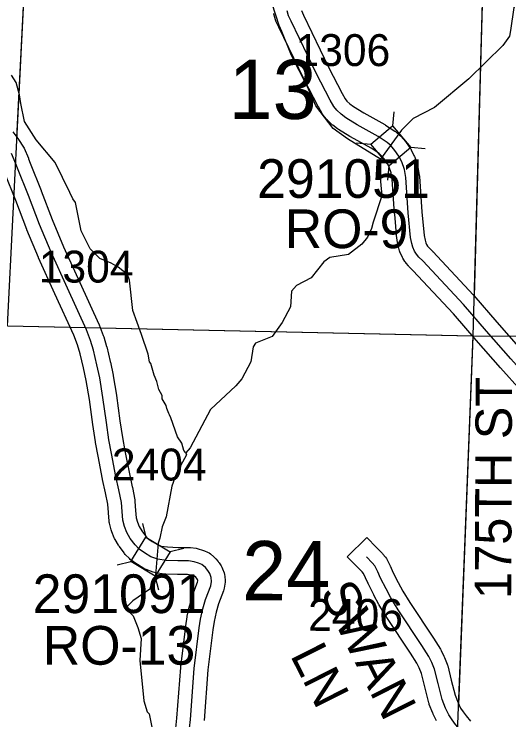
# Model space of a CAD drawing. Extents: x -132.8 to -73.3, y -60 to -26.
# Drawn here: x -122.454 to -121.367, y -36.243 to -34.693 of the extents above; entities that cross this region are included whole.
import ezdxf

# ---------------------------------------------------------------- set-up
doc = ezdxf.new("R2010")
doc.units = 0
for name, color, linetype in [('tdCoHydroRiver', 7, 'Continuous'), ('tdCoSecRdNmbr', 7, 'Continuous'), ('tdCoSecRdTxt', 7, 'Continuous'), ('tdCoSecRteBand', 7, 'Continuous'), ('tdCoSecRteCL', 7, 'Continuous'), ('tdCoSectLine', 7, 'Continuous'), ('tdCoSectLinePart', 7, 'Continuous'), ('tdCoSectNmbr', 7, 'Continuous'), ('tdCoStrucSec', 7, 'Continuous'), ('tdCoStrucSecCoName', 7, 'Continuous'), ('tdCoStrucSecFHWANum', 7, 'Continuous'), ('tdCoSurfGravel', 7, 'Continuous'), ('tdCoTwpBndry', 7, 'Continuous'), ('tdCoTwpBndryShd', 7, 'Continuous')]:
    doc.layers.add(name, color=color, linetype=linetype)

msp = doc.modelspace()

# ---------------------------------------------------------------- linework, layer by layer
at = {"layer": 'tdCoHydroRiver'}
for points in [[(-121.1235, -34.4155), (-121.2312, -34.5435), (-121.3431, -34.6572), (-121.3563, -34.6789), (-121.364, -34.7291), (-121.3659, -34.7417), (-121.3807, -34.7618), (-121.4552, -34.8355), (-121.5311, -34.8981), (-121.5775, -34.9221), (-121.6035, -34.9482), (-121.6494, -35.0116)], [(-121.6494, -35.0116), (-121.7223, -34.9671), (-121.7533, -34.9442), (-121.7914, -34.8942), (-121.8107, -34.8511), (-121.8452, -34.7839), (-121.8659, -34.7313), (-121.8719, -34.7185), (-121.8951, -34.6453)], [(-122.0771, -35.6562), (-122.0817, -35.6514), (-122.086, -35.6355), (-122.0951, -35.6211), (-122.1098, -35.5796), (-122.1127, -35.5732), (-122.1142, -35.5701), (-122.1187, -35.5589), (-122.1201, -35.5525), (-122.1291, -35.5381), (-122.1289, -35.5302), (-122.1365, -35.5174), (-122.1407, -35.4999), (-122.1467, -35.4856), (-122.1539, -35.4601), (-122.1569, -35.4569), (-122.1596, -35.4395), (-122.1742, -35.3965), (-122.1933, -35.3439), (-122.201, -35.2774), (-122.2054, -35.2647), (-122.2255, -35.2484), (-122.241, -35.2401), (-122.266, -35.2299), (-122.2875, -35.2088), (-122.3069, -35.1689), (-122.3195, -35.107), (-122.3256, -35.099), (-122.3315, -35.0846), (-122.3644, -35.019), (-122.4057, -34.969), (-122.4314, -34.9289), (-122.4398, -34.8892), (-122.4425, -34.8702), (-122.4496, -34.8432), (-122.4603, -34.8272)], [(-121.6494, -35.0116), (-121.6491, -35.0606), (-121.6468, -35.0922), (-121.6657, -35.15), (-121.6693, -35.1641), (-121.6777, -35.1828), (-121.6907, -35.1982), (-121.7197, -35.2211), (-121.7609, -35.2279), (-121.7738, -35.237), (-121.8016, -35.2725), (-121.8336, -35.289), (-121.845, -35.3013), (-121.8475, -35.336), (-121.8658, -35.3702), (-121.8871, -35.4011), (-121.9238, -35.4159), (-121.9288, -35.4237), (-121.9344, -35.4566), (-121.9544, -35.4939), (-121.9674, -35.5094), (-122.0225, -35.5615), (-122.0673, -35.6455), (-122.0771, -35.6562)], [(-122.0771, -35.6562), (-122.0757, -35.661), (-122.0973, -35.7014), (-122.1075, -35.7296), (-122.1204, -35.797), (-122.1288, -35.8189), (-122.1343, -35.844), (-122.1377, -35.8549), (-122.1446, -35.9336), (-122.151, -35.9366), (-122.1562, -35.9554), (-122.1932, -35.9812), (-122.2062, -35.9935), (-122.2064, -36.0013), (-122.1925, -36.0143), (-122.1822, -36.0399), (-122.1749, -36.0637), (-122.1778, -36.1125), (-122.1692, -36.2011), (-122.1619, -36.225), (-122.1573, -36.2298), (-122.1434, -36.2996)]]:
    msp.add_lwpolyline(points, dxfattribs=at)
at = {"layer": 'tdCoSecRteBand'}
for points in [[(-121.3414, -35.5197), (-121.3859, -35.4697), (-121.386, -35.4696), (-121.3861, -35.4695), (-121.4391, -35.4087), (-121.4894, -35.351), (-121.5782, -35.2561), (-121.5862, -35.2481), (-121.5871, -35.2472), (-121.5879, -35.2462), (-121.5933, -35.2398), (-121.5948, -35.2381), (-121.5959, -35.2363), (-121.6004, -35.2291), (-121.6014, -35.2275), (-121.6022, -35.2257), (-121.6059, -35.2176), (-121.607, -35.2152), (-121.6076, -35.2126), (-121.6098, -35.204), (-121.61, -35.2034), (-121.6101, -35.2027), (-121.6128, -35.1899), (-121.6132, -35.1882), (-121.6134, -35.1864), (-121.6183, -35.1324), (-121.6183, -35.1321), (-121.6184, -35.1318), (-121.6237, -35.0553), (-121.626, -35.0417), (-121.6304, -35.0289), (-121.6347, -35.0205), (-121.6414, -35.011), (-121.6486, -35.0026), (-121.6526, -34.9991), (-121.6703, -34.9877), (-121.7156, -34.9623), (-121.7161, -34.962), (-121.7166, -34.9617), (-121.7415, -34.9464), (-121.7426, -34.9457), (-121.7436, -34.9449), (-121.754, -34.9373), (-121.7554, -34.9362), (-121.7568, -34.9349), (-121.7662, -34.9261), (-121.7677, -34.9246), (-121.7691, -34.9228), (-121.7755, -34.9147), (-121.7768, -34.913), (-121.7779, -34.9112), (-121.786, -34.8971), (-121.7864, -34.8965), (-121.7867, -34.8958), (-121.8173, -34.8364), (-121.8175, -34.836), (-121.8177, -34.8356), (-121.8724, -34.7218), (-121.8783, -34.7098), (-121.8793, -34.7077), (-121.88, -34.7055), (-121.8832, -34.6952), (-121.8837, -34.6936), (-121.884, -34.6921)], [(-121.8233, -34.6855), (-121.8185, -34.6955), (-121.8184, -34.6956), (-121.8184, -34.6957), (-121.7638, -34.8093), (-121.7337, -34.8677), (-121.727, -34.8793), (-121.7233, -34.884), (-121.7169, -34.8901), (-121.709, -34.8959), (-121.6857, -34.9102), (-121.6401, -34.9358), (-121.6393, -34.9363), (-121.6385, -34.9368), (-121.6183, -34.9499), (-121.6165, -34.951), (-121.6149, -34.9524), (-121.6075, -34.9588), (-121.6057, -34.9603), (-121.6042, -34.9621), (-121.5949, -34.9732), (-121.5941, -34.9741), (-121.5934, -34.975), (-121.5846, -34.9874), (-121.5831, -34.9893), (-121.5821, -34.9915), (-121.5759, -35.0038), (-121.575, -35.0055), (-121.5744, -35.0074), (-121.5685, -35.0244), (-121.5677, -35.0268), (-121.5672, -35.0292), (-121.5643, -35.0468), (-121.564, -35.0482), (-121.5639, -35.0497), (-121.5585, -35.1273), (-121.5538, -35.1792), (-121.5516, -35.1897), (-121.5502, -35.1951), (-121.5484, -35.1991), (-121.5461, -35.2027), (-121.5429, -35.2065), (-121.5354, -35.214), (-121.5351, -35.2144), (-121.5347, -35.2147), (-121.4452, -35.3104), (-121.4448, -35.3108), (-121.4445, -35.3112), (-121.3939, -35.3693), (-121.341, -35.4299)], [(-122.4568, -34.9513), (-122.4439, -34.9691), (-122.4435, -34.9697), (-122.4431, -34.9703), (-122.4349, -34.9829), (-122.4335, -34.985), (-122.4325, -34.9874), (-122.4229, -35.0098), (-122.4228, -35.0102), (-122.4226, -35.0106), (-122.4187, -35.0204), (-122.3948, -35.0806), (-122.3947, -35.0808), (-122.3946, -35.081), (-122.3706, -35.1439), (-122.3456, -35.204), (-122.31, -35.2822), (-122.2681, -35.3739), (-122.2677, -35.3747), (-122.2674, -35.3755), (-122.2583, -35.3989), (-122.2578, -35.4002), (-122.2574, -35.4014), (-122.2513, -35.4226), (-122.2511, -35.4233), (-122.2509, -35.4239), (-122.2431, -35.4562), (-122.2429, -35.4567), (-122.2428, -35.4572), (-122.2369, -35.4858), (-122.2368, -35.4864), (-122.2367, -35.487), (-122.2295, -35.5296), (-122.2295, -35.5301), (-122.2294, -35.5305), (-122.2218, -35.5859), (-122.2165, -35.623), (-122.2107, -35.6518), (-122.2107, -35.6519), (-122.2107, -35.6521), (-122.2011, -35.7026), (-122.1946, -35.7314), (-122.1945, -35.7319), (-122.1944, -35.7325), (-122.1892, -35.7598), (-122.1889, -35.7615), (-122.1888, -35.7632), (-122.1873, -35.7829), (-122.1858, -35.7989), (-122.1834, -35.8089), (-122.1797, -35.8179), (-122.1739, -35.8278), (-122.1657, -35.8389), (-122.1599, -35.8449), (-122.1512, -35.851), (-122.1408, -35.8573), (-122.1309, -35.861), (-122.1173, -35.863), (-122.0938, -35.8639), (-122.071, -35.8639), (-122.0688, -35.8639), (-122.0667, -35.8642), (-122.0546, -35.8659), (-122.0524, -35.8662), (-122.0503, -35.8669), (-122.0404, -35.8698), (-122.0383, -35.8705), (-122.0364, -35.8714), (-122.0295, -35.8746), (-122.0261, -35.8761), (-122.0232, -35.8785), (-122.0153, -35.8849), (-122.0131, -35.8867), (-122.0113, -35.8889), (-122.0061, -35.8951), (-122.005, -35.8963), (-122.0041, -35.8977), (-121.9996, -35.9044), (-121.9976, -35.9075), (-121.9963, -35.9111), (-121.9931, -35.9202), (-121.9918, -35.9238), (-121.9915, -35.9277), (-121.9908, -35.9365), (-121.9904, -35.9405), (-121.9912, -35.9445), (-121.9929, -35.9538), (-121.9934, -35.9566), (-121.9944, -35.9592), (-122.0054, -35.9879), (-122.0105, -36.0064), (-122.0151, -36.0269), (-122.0178, -36.0447), (-122.0285, -36.1328), (-122.0369, -36.2441)], [(-122.1008, -36.2754), (-122.0966, -36.239), (-122.0883, -36.1277), (-122.0883, -36.127), (-122.0882, -36.1263), (-122.0773, -36.037), (-122.0773, -36.0365), (-122.0772, -36.0361), (-122.0742, -36.0168), (-122.0741, -36.0158), (-122.0739, -36.0149), (-122.0689, -35.9927), (-122.0688, -35.992), (-122.0686, -35.9913), (-122.0629, -35.9706), (-122.0625, -35.9691), (-122.062, -35.9677), (-122.0514, -35.9402), (-122.0509, -35.9375), (-122.051, -35.9365), (-122.0517, -35.9345), (-122.0531, -35.9324), (-122.0554, -35.9297), (-122.0581, -35.9274), (-122.0597, -35.9267), (-122.0654, -35.925), (-122.0731, -35.9239), (-122.0944, -35.9239), (-122.095, -35.9239), (-122.0955, -35.9239), (-122.1212, -35.9229), (-122.1228, -35.9228), (-122.1245, -35.9226), (-122.1427, -35.9199), (-122.1457, -35.9194), (-122.1486, -35.9184), (-122.1641, -35.9127), (-122.1669, -35.9117), (-122.1694, -35.9102), (-122.1832, -35.9018), (-122.1841, -35.9012), (-122.185, -35.9006), (-122.1968, -35.8922), (-122.1991, -35.8906), (-122.201, -35.8887), (-122.2101, -35.8793), (-122.2115, -35.8778), (-122.2128, -35.8762), (-122.2231, -35.8621), (-122.2241, -35.8608), (-122.2249, -35.8595), (-122.2325, -35.8464), (-122.2335, -35.8446), (-122.2343, -35.8428), (-122.2397, -35.8297), (-122.2406, -35.8275), (-122.2412, -35.8252), (-122.2446, -35.8109), (-122.2452, -35.8088), (-122.2454, -35.8067), (-122.2471, -35.7882), (-122.2471, -35.7879), (-122.2471, -35.7876), (-122.2485, -35.7693), (-122.2532, -35.7441), (-122.2598, -35.7153), (-122.2599, -35.7148), (-122.26, -35.7142), (-122.2696, -35.6634), (-122.2755, -35.6339), (-122.2756, -35.6331), (-122.2758, -35.6323), (-122.2812, -35.5943), (-122.2812, -35.5942), (-122.2812, -35.5942), (-122.2888, -35.5391), (-122.2958, -35.4974), (-122.3015, -35.4699), (-122.3091, -35.4388), (-122.3147, -35.4195), (-122.323, -35.3981), (-122.3646, -35.3071), (-122.3646, -35.3071), (-122.3646, -35.3071), (-122.4004, -35.2284), (-122.4006, -35.228), (-122.4008, -35.2275), (-122.4262, -35.1666), (-122.4263, -35.1662), (-122.4265, -35.1657), (-122.4506, -35.1026), (-122.4745, -35.0425)], [(-121.5267, -36.2446), (-121.5336, -36.2303), (-121.5341, -36.2293), (-121.5345, -36.2283), (-121.5422, -36.2088), (-121.5429, -36.207), (-121.5433, -36.2052), (-121.5522, -36.1702), (-121.5522, -36.1701), (-121.5522, -36.1701), (-121.5596, -36.1407), (-121.5644, -36.1286), (-121.5695, -36.1181), (-121.5835, -36.0961), (-121.6356, -36.0179), (-121.636, -36.0174), (-121.6363, -36.0168), (-121.6521, -35.9906), (-121.6526, -35.9899), (-121.653, -35.9892), (-121.6638, -35.9687), (-121.6639, -35.9685), (-121.664, -35.9683), (-121.6759, -35.9451), (-121.6763, -35.9443), (-121.6766, -35.9435), (-121.6822, -35.9306), (-121.687, -35.921), (-121.6897, -35.9178), (-121.7014, -35.9059), (-121.7224, -35.8845), (-121.6795, -35.8424), (-121.6585, -35.8639), (-121.646, -35.8767), (-121.645, -35.8776), (-121.6442, -35.8787), (-121.6385, -35.8856), (-121.6364, -35.8882), (-121.6349, -35.8912), (-121.6282, -35.9045), (-121.6279, -35.9052), (-121.6276, -35.9059), (-121.622, -35.9186), (-121.6107, -35.9408), (-121.6003, -35.9603), (-121.5853, -35.9852), (-121.5334, -36.0631), (-121.5332, -36.0633), (-121.5331, -36.0636), (-121.518, -36.0873), (-121.5171, -36.0887), (-121.5164, -36.0902), (-121.51, -36.1032), (-121.5095, -36.1043), (-121.509, -36.1055), (-121.5031, -36.1205), (-121.5024, -36.1223), (-121.5019, -36.1241), (-121.494, -36.1554), (-121.4856, -36.1886), (-121.4791, -36.2053), (-121.4735, -36.2168), (-121.468, -36.2253), (-121.461, -36.234), (-121.4515, -36.2457)]]:
    msp.add_lwpolyline(points, dxfattribs=at)
at = {"layer": 'tdCoSecRteCL'}
for points in [[(-121.3635, -35.4498), (-121.4165, -35.389), (-121.4671, -35.3309), (-121.5566, -35.2352), (-121.565, -35.2268), (-121.5704, -35.2204), (-121.5749, -35.2133), (-121.5786, -35.2051), (-121.5808, -35.1965), (-121.5835, -35.1837), (-121.5884, -35.1297), (-121.5939, -35.0518), (-121.5968, -35.0342), (-121.6027, -35.0172), (-121.6089, -35.0049), (-121.6178, -34.9926), (-121.6271, -34.9815), (-121.6345, -34.9751), (-121.6548, -34.962), (-121.7009, -34.9361), (-121.7258, -34.9208), (-121.7361, -34.9132), (-121.7455, -34.9043), (-121.7519, -34.8961), (-121.7601, -34.8821), (-121.7906, -34.8227), (-121.8454, -34.7087), (-121.8513, -34.6966), (-121.8545, -34.6863)], [(-122.0712, -36.2803), (-122.0668, -36.2419), (-122.0584, -36.1299), (-122.0475, -36.0406), (-122.0446, -36.0214), (-122.0397, -35.9992), (-122.034, -35.9785), (-122.0224, -35.9484), (-122.0207, -35.939), (-122.0214, -35.9301), (-122.0246, -35.921), (-122.029, -35.9144), (-122.0342, -35.9082), (-122.0421, -35.9018), (-122.049, -35.8986), (-122.0589, -35.8956), (-122.071, -35.8939), (-122.0944, -35.8939), (-122.12, -35.8929), (-122.1383, -35.8902), (-122.1538, -35.8845), (-122.1676, -35.8761), (-122.1795, -35.8678), (-122.1886, -35.8584), (-122.199, -35.8443), (-122.2066, -35.8313), (-122.212, -35.8182), (-122.2155, -35.8039), (-122.2172, -35.7854), (-122.2187, -35.7654), (-122.2239, -35.738), (-122.2305, -35.7087), (-122.2401, -35.6576), (-122.2461, -35.628), (-122.2515, -35.5901), (-122.2591, -35.5346), (-122.2663, -35.4919), (-122.2722, -35.4633), (-122.2801, -35.431), (-122.2863, -35.4098), (-122.2954, -35.3864), (-122.3373, -35.2946), (-122.3731, -35.216), (-122.3985, -35.1551), (-122.4226, -35.0917), (-122.4466, -35.0315), (-122.4505, -35.0216), (-122.4601, -34.9992)], [(-121.3627, -36.4764), (-121.3946, -36.4166), (-121.4142, -36.3794), (-121.4198, -36.369), (-121.4637, -36.2826), (-121.4748, -36.2646), (-121.4844, -36.2528), (-121.4923, -36.2429), (-121.4997, -36.2316), (-121.5066, -36.2173), (-121.5142, -36.1978), (-121.5231, -36.1628), (-121.531, -36.1315), (-121.5369, -36.1164), (-121.5433, -36.1034), (-121.5584, -36.0797), (-121.6107, -36.0013), (-121.6264, -35.9751), (-121.6373, -35.9547), (-121.6491, -35.9315), (-121.6551, -35.9179), (-121.6617, -35.9046), (-121.6674, -35.8977), (-121.68, -35.8849)]]:
    msp.add_lwpolyline(points, dxfattribs=at)
at = {"layer": 'tdCoSectLine'}
for points in [[(-122.4689, -35.3774), (-122.4189, -34.3872)], [(-121.4457, -35.3996), (-121.4178, -34.4045)], [(-122.4689, -35.3774), (-121.4457, -35.3996)], [(-121.4844, -36.3817), (-121.4457, -35.3996)], [(-121.4457, -35.3996), (-120.5451, -35.4009)]]:
    msp.add_lwpolyline(points, dxfattribs=at)
at = {"layer": 'tdCoSectLinePart'}
for points in [[(-122.448, -34.9641), (-122.4189, -34.3872)], [(-121.4432, -35.3131), (-121.4178, -34.4045)], [(-122.4689, -35.3774), (-122.3314, -35.3804)], [(-122.2654, -35.3819), (-121.4471, -35.3996)], [(-121.4776, -36.2087), (-121.4457, -35.4012)]]:
    msp.add_lwpolyline(points, dxfattribs=at)
at = {"layer": 'tdCoStrucSec'}
for points in [[(-121.6205, -34.9077), (-121.6231, -34.9382), (-121.5828, -34.986)], [(-121.7021, -34.9759), (-121.6709, -34.9786), (-121.6231, -34.9382)], [(-121.6332, -35.0575), (-121.6306, -35.0264), (-121.6709, -34.9786)], [(-121.5516, -34.9886), (-121.5828, -34.986), (-121.6306, -35.0264)], [(-122.1724, -35.8116), (-122.1651, -35.8413), (-122.1116, -35.8738)], [(-122.228, -35.9022), (-122.1976, -35.8948), (-122.1651, -35.8413)], [(-122.0812, -35.8664), (-122.1116, -35.8738), (-122.1441, -35.9273)], [(-122.1367, -35.9576), (-122.1441, -35.9273), (-122.1976, -35.8948)]]:
    msp.add_lwpolyline(points, dxfattribs=at)
at = {"layer": 'tdCoSurfGravel'}
for points in [[(-121.4165, -35.389), (-121.4671, -35.3309), (-121.5566, -35.2352), (-121.565, -35.2268), (-121.5704, -35.2204), (-121.5749, -35.2133), (-121.5786, -35.2051), (-121.5808, -35.1965), (-121.5835, -35.1837), (-121.5884, -35.1297), (-121.5939, -35.0518), (-121.5968, -35.0342), (-121.6027, -35.0172), (-121.6089, -35.0049), (-121.6178, -34.9926), (-121.6271, -34.9815), (-121.6345, -34.9751), (-121.6548, -34.962), (-121.7009, -34.9361), (-121.7258, -34.9208), (-121.7361, -34.9132), (-121.7455, -34.9043), (-121.7519, -34.8961), (-121.7601, -34.8821), (-121.7906, -34.8227), (-121.8454, -34.7087), (-121.8513, -34.6966), (-121.8545, -34.6863)], [(-122.4466, -35.0315), (-122.4505, -35.0216), (-122.4601, -34.9992)], [(-122.0712, -36.2803), (-122.0668, -36.2419), (-122.0584, -36.1299), (-122.0475, -36.0406), (-122.0446, -36.0214), (-122.0397, -35.9992), (-122.034, -35.9785), (-122.0224, -35.9484), (-122.0207, -35.939), (-122.0214, -35.9301), (-122.0246, -35.921), (-122.029, -35.9144), (-122.0342, -35.9082), (-122.0421, -35.9018), (-122.049, -35.8986), (-122.0589, -35.8956), (-122.071, -35.8939), (-122.0944, -35.8939), (-122.12, -35.8929), (-122.1383, -35.8902), (-122.1538, -35.8845), (-122.1676, -35.8761), (-122.1795, -35.8678), (-122.1886, -35.8584), (-122.199, -35.8443), (-122.2066, -35.8313), (-122.212, -35.8182), (-122.2155, -35.8039), (-122.2172, -35.7854), (-122.2187, -35.7654), (-122.2239, -35.738), (-122.2305, -35.7087), (-122.2401, -35.6576), (-122.2461, -35.628), (-122.2515, -35.5901), (-122.2591, -35.5346), (-122.2663, -35.4919), (-122.2722, -35.4633), (-122.2801, -35.431), (-122.2863, -35.4098), (-122.2954, -35.3864), (-122.3373, -35.2946), (-122.3731, -35.216), (-122.3985, -35.1551), (-122.4226, -35.0917), (-122.4466, -35.0315)], [(-121.1762, -36.0203), (-121.2128, -36.0214), (-121.2378, -36.0209), (-121.2577, -36.0199), (-121.2664, -36.0187), (-121.275, -36.016), (-121.2819, -36.0118), (-121.2891, -36.0044), (-121.2945, -35.9948), (-121.2969, -35.9861), (-121.2984, -35.9736), (-121.2984, -35.9018), (-121.2972, -35.794), (-121.2962, -35.6771), (-121.294, -35.5635), (-121.2945, -35.5487), (-121.296, -35.5371), (-121.2994, -35.5267), (-121.3041, -35.5176), (-121.3186, -35.5001), (-121.3635, -35.4498), (-121.4165, -35.389)], [(-121.4142, -36.3794), (-121.4198, -36.369), (-121.4637, -36.2826), (-121.4748, -36.2646), (-121.4844, -36.2528), (-121.4923, -36.2429), (-121.4997, -36.2316), (-121.5066, -36.2173), (-121.5142, -36.1978), (-121.5231, -36.1628), (-121.531, -36.1315), (-121.5369, -36.1164), (-121.5433, -36.1034), (-121.5584, -36.0797), (-121.6107, -36.0013), (-121.6264, -35.9751), (-121.6373, -35.9547), (-121.6491, -35.9315), (-121.6551, -35.9179), (-121.6617, -35.9046), (-121.6674, -35.8977), (-121.68, -35.8849)]]:
    msp.add_lwpolyline(points, dxfattribs=at)
at = {"layer": 'tdCoTwpBndry'}
for points in [[(-121.4432, -35.3131), (-121.4178, -34.4045), (-121.3888, -33.4395)], [(-121.4776, -36.2092), (-121.4457, -35.4015)]]:
    msp.add_lwpolyline(points, dxfattribs=at)
at = {"layer": 'tdCoTwpBndryShd'}
msp.add_lwpolyline([(-121.7221, -44.3617), (-121.6884, -43.3703), (-121.6589, -42.3688), (-121.6344, -41.3624), (-121.6038, -40.3885), (-121.5951, -39.3869), (-121.5447, -38.3793), (-121.5152, -37.3893), (-121.4844, -36.3817), (-121.4457, -35.3996), (-121.4178, -34.4045), (-121.3879, -33.4095), (-121.3677, -32.38)], dxfattribs=at)

# ---------------------------------------------------------------- texts
at = {"layer": 'tdCoSecRdNmbr'}
for s, rotation, p in [('1306', 359.9086, (-121.8363, -34.807)), ('1304', 359.9083, (-122.4002, -35.2824)), ('2404', 359.9084, (-122.2396, -35.7169)), ('2406', 359.9089, (-121.8084, -36.0472))]:
    msp.add_text(s, height=0.07, rotation=rotation, dxfattribs=at).set_placement(p)
at = {"layer": 'tdCoSecRdTxt'}
for s, rotation, p in [('175TH ST', 89.7544, (-121.3625, -35.9774)), ('SWAN', 296.7229, (-121.7838, -35.9625)), ('LN', 296.7229, (-121.8487, -36.1006))]:
    msp.add_text(s, height=0.08, rotation=rotation, dxfattribs=at).set_placement(p)
at = {"layer": 'tdCoSectNmbr'}
for s, p in [('13', (-121.9831, -34.9231)), ('24', (-121.9534, -35.98))]:
    msp.add_text(s, height=0.13, rotation=359.9085, dxfattribs=at).set_placement(p)
at = {"layer": 'tdCoStrucSecCoName'}
for s, p in [('RO-9', (-121.8597, -35.207)), ('RO-13', (-122.3911, -36.1216))]:
    msp.add_text(s, height=0.085, dxfattribs=at).set_placement(p)
at = {"layer": 'tdCoStrucSecFHWANum'}
for s, p in [('291051', (-121.9204, -35.0967)), ('291091', (-122.4134, -36.0082))]:
    msp.add_text(s, height=0.085, dxfattribs=at).set_placement(p)

doc.saveas('drawing.dxf')
